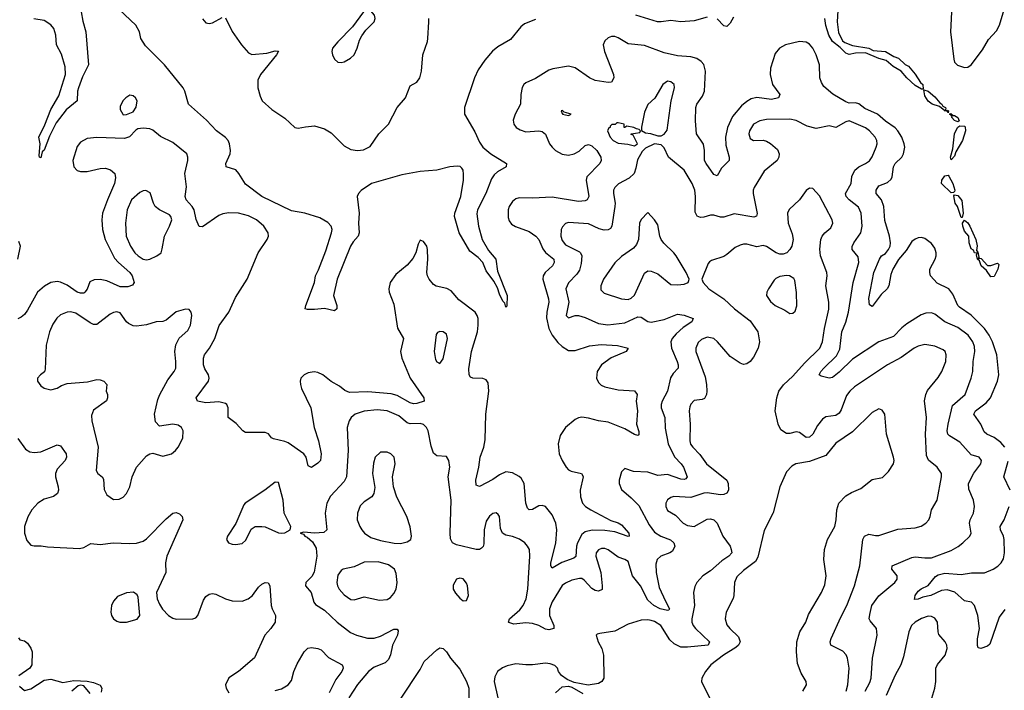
# Model space of a CAD drawing. Header units: inches. Extents: x 1771504 to 1971212, y 471788 to 643615.
# Tile 493 of 587: x 1893622 to 1899591, y 604036 to 608103. Entities that reach past the tile are written whole.
import ezdxf

# ---------------------------------------------------------------- set-up
doc = ezdxf.new("R2010")
doc.units = ezdxf.units.IN
doc.header["$MEASUREMENT"] = 0
doc.layers.add('B8690', color=7, linetype='Continuous')

msp = doc.modelspace()

# ---------------------------------------------------------------- linework, layer by layer
at = {"layer": 'B8690', "color": 5}
for points, elevation in [([(1899272.4, 608190), (1899264.3, 608030), (1899284.3, 607864.3), (1899290, 607846.4), (1899307.7, 607827.7), (1899350, 607812.9), (1899370, 607814.6), (1899390, 607828.8), (1899459.5, 607920.5), (1899496.3, 607983.7), (1899544.3, 608035.7), (1899562.3, 608070), (1899590, 608165.3)], 320), ([(1893995.1, 608150), (1894005, 608095), (1894023.4, 608030), (1894038.4, 607830), (1894002.6, 607757.4), (1893978.1, 607690), (1893972.4, 607670), (1893970.2, 607610), (1893903.9, 607556.1), (1893842.6, 607477.4), (1893802.4, 607397.6), (1893770, 607311.8), (1893759, 607301), (1893750, 607265.2), (1893742, 607270), (1893740.1, 607280.1), (1893746.2, 607350), (1893737.2, 607390), (1893775.1, 607464.9), (1893810, 607558.5), (1893859.2, 607640.8), (1893899.3, 607770), (1893897.7, 607817.7), (1893874.4, 607894.4), (1893845.2, 607950), (1893840.5, 608010), (1893828.3, 608050), (1893810, 608071.5), (1893770, 608098.6), (1893708.3, 608108.3)], 280), ([(1896750, 608104.8), (1896682.6, 608077.4), (1896660.2, 608059.8), (1896597.4, 607982.6), (1896521.6, 607938.4), (1896487.4, 607912.6), (1896441.7, 607858.3), (1896400.7, 607799.3), (1896379, 607750), (1896319.5, 607570), (1896318, 607530), (1896382.1, 607422.1), (1896410, 607360.8), (1896430, 607330.2), (1896478, 607290), (1896572.4, 607230), (1896571.7, 607210), (1896518.8, 607181.2), (1896498.1, 607161.9), (1896481.8, 607138.2), (1896447.9, 607050), (1896397.2, 606950), (1896393.7, 606926.3), (1896403.4, 606850), (1896425.2, 606770), (1896463.5, 606703.5), (1896508.3, 606650), (1896518.3, 606578.3), (1896577.9, 606430), (1896575.2, 606364.8), (1896570, 606359), (1896563.5, 606383.5), (1896550, 606395.8), (1896530, 606438.9), (1896517.8, 606477.8), (1896496.9, 606516.9), (1896450, 606579.3), (1896429.1, 606630), (1896401.8, 606661.8), (1896350, 606699.1), (1896285.6, 606810), (1896257.5, 606910), (1896260.2, 606930), (1896296.1, 607030), (1896312.1, 607130), (1896313.1, 607166.9), (1896311.1, 607190), (1896303, 607203), (1896292.3, 607212.3), (1896274.3, 607214.3), (1896228.7, 607210), (1896150, 607190.3), (1896050, 607183.2), (1895937.9, 607162.1), (1895754.3, 607110), (1895692.3, 607067.7), (1895676.3, 607050), (1895668.2, 607030), (1895679.5, 606930), (1895675.1, 606870), (1895680.1, 606810), (1895674.6, 606790), (1895644.1, 606755.9), (1895627.8, 606730), (1895547.5, 606530), (1895525.3, 606430), (1895543.6, 606370), (1895544.4, 606350), (1895530, 606336.9), (1895470, 606352.3), (1895410, 606345.4), (1895365.9, 606345.9), (1895353.2, 606350), (1895356.3, 606370), (1895409.6, 606509.6), (1895415.8, 606550), (1895434.2, 606585.8), (1895478, 606702), (1895512.5, 606810), (1895515.7, 606830), (1895511.2, 606850), (1895490, 606874.1), (1895442.2, 606902.2), (1895350.1, 606929.9), (1895270, 606944.7), (1895090, 607029.9), (1894990, 607105.2), (1894950, 607170.7), (1894931.6, 607191.6), (1894874, 607210), (1894870.6, 607230), (1894897.1, 607290), (1894900.2, 607310), (1894894.4, 607350), (1894885, 607370), (1894868.9, 607388.9), (1894815.3, 607430), (1894753.5, 607493.5), (1894645.7, 607590), (1894623.6, 607670), (1894613, 607690), (1894500.1, 607830), (1894383.6, 607943.6), (1894356, 607990), (1894347.7, 608030), (1894325.3, 608070), (1894225.1, 608165.1)], 280), ([(1894730, 608108.2), (1894750, 608084.9), (1894770, 608079.6), (1894790, 608084.7), (1894850, 608116.5)], 280), ([(1894870, 608114), (1894910, 608031.1), (1894967.3, 607950), (1895010, 607901.5), (1895030, 607891.4), (1895120.9, 607899.1), (1895170, 607914.2), (1895190, 607912.3), (1895178.9, 607890), (1895081.1, 607770), (1895064.6, 607735.4), (1895066, 607690), (1895078.8, 607638.8), (1895091.7, 607611.7), (1895150, 607557.6), (1895230, 607506.2), (1895290, 607449.3), (1895310, 607444.6), (1895353.8, 607453.8), (1895410, 607458.8), (1895470, 607442), (1895510, 607416.5), (1895590, 607339), (1895630, 607315.9), (1895670, 607310.1), (1895706.5, 607313.5), (1895746.2, 607333.8), (1895799.5, 607410), (1895856.8, 607470), (1895909.9, 607570), (1895960.3, 607630), (1895990, 607701.1), (1896030, 607724.7), (1896048.4, 607750), (1896057.2, 607790), (1896065, 607890), (1896094.5, 607970), (1896097.1, 607990), (1896103.2, 608090), (1896101.5, 608110)], 280), ([(1897790, 608117.5), (1897710, 608096), (1897630, 608089.9), (1897570, 608098), (1897510, 608089.4), (1897489.3, 608090.7), (1897356.4, 608130)], 280), ([(1897950, 608118.6), (1897930, 608082.7), (1897910, 608062), (1897890, 608066.2), (1897850, 608108.3)], 280), ([(1898581.6, 608158.4), (1898578.5, 608090), (1898585.3, 608025.3), (1898610, 607974.9), (1898624.1, 607964.1), (1898670, 607946.7), (1898770, 607931.1), (1898797.2, 607917.2), (1898870, 607909.2), (1898920.6, 607880.6), (1898950, 607869.4), (1898990, 607831.8), (1899010, 607820.9), (1899050, 607773.7), (1899083, 607723), (1899097.4, 607710), (1899098.5, 607681.5), (1899090, 607680.9), (1899050, 607704.2), (1899000.4, 607750), (1898966.3, 607790), (1898918.4, 607818.4), (1898874.9, 607854.9), (1898830, 607866.9), (1898750, 607901.4), (1898690, 607899.1), (1898650, 607891), (1898630, 607899.4), (1898595.3, 607935.3), (1898550, 607969.9), (1898526.8, 608010), (1898510, 608067), (1898503.2, 608110)], 280), ([(1899593.7, 605510), (1899570, 605538.3), (1899530, 605569.9), (1899486, 605590), (1899470, 605602.8), (1899449.8, 605650), (1899406.4, 605710), (1899416.5, 605730), (1899480.8, 605779.2), (1899508.2, 605810), (1899550.7, 605910), (1899558.1, 605950), (1899545.2, 606070), (1899519.6, 606150), (1899499.1, 606190), (1899470.5, 606230), (1899390.9, 606310.9), (1899319.2, 606359.2), (1899309.9, 606370), (1899278.9, 606438.9), (1899254, 606470), (1899185.1, 606505.1), (1899144.4, 606550), (1899138.9, 606570), (1899139.8, 606590), (1899171.4, 606650), (1899177.6, 606670), (1899177.8, 606690), (1899170, 606717.3), (1899150, 606745.8), (1899110, 606776), (1899090, 606781.5), (1899070, 606779.3), (1899050, 606772.9), (1899030, 606757.6), (1898996.5, 606703.5), (1898950, 606648.5), (1898914.8, 606590), (1898902.5, 606557.5), (1898890.9, 606489.1), (1898880.5, 606470), (1898843.7, 606436.3), (1898790, 606364.2), (1898773.4, 606373.4), (1898770, 606411.3), (1898801.1, 606570), (1898833.8, 606650), (1898847.7, 606670), (1898870, 606686), (1898889.9, 606710), (1898899.1, 606730), (1898901.9, 606750), (1898894.5, 606790), (1898866.1, 606886.1), (1898860.8, 606970), (1898846.3, 607010), (1898815.3, 607050), (1898814, 607070), (1898830, 607095), (1898884, 607116), (1898904.9, 607135.1), (1898912, 607150), (1898918.6, 607210), (1898929.8, 607230), (1898969.8, 607270), (1898980.3, 607290), (1898987.2, 607330), (1898984.6, 607350), (1898969.9, 607390), (1898945.2, 607430), (1898930, 607446.5), (1898870, 607488.4), (1898822.9, 607530), (1898745.2, 607565.2), (1898710, 607592.2), (1898690, 607598.1), (1898650, 607596.8), (1898630, 607604.1), (1898550.7, 607650.7), (1898498.1, 607698.1), (1898482.2, 607722.2), (1898472.2, 607750), (1898470.9, 607830), (1898450, 607889.7), (1898430, 607929.8), (1898410, 607954), (1898390, 607967.6), (1898350, 607971.7), (1898263.8, 607950), (1898228.8, 607931.2), (1898202.4, 607897.6), (1898173, 607810), (1898170.9, 607770), (1898185.5, 607710), (1898230.2, 607650), (1898222.3, 607630), (1898180.8, 607619.2), (1898090, 607632.1), (1898056.8, 607623.2), (1898030, 607607.5), (1897998.8, 607581.2), (1897944.1, 607515.9), (1897913.5, 607450), (1897900.9, 607390), (1897902.6, 607342.6), (1897923.2, 607270), (1897923.1, 607250), (1897877, 607203), (1897850, 607156), (1897830, 607164.2), (1897783, 607230), (1897774.5, 607250), (1897773.8, 607310), (1897767.2, 607347.2), (1897725.2, 607410), (1897719.1, 607490), (1897721.8, 607570), (1897727, 607590), (1897761.1, 607638.9), (1897774.1, 607670), (1897780.2, 607790), (1897770, 607831), (1897753.1, 607850), (1897727.1, 607867.2), (1897690, 607878.3), (1897610, 607883.8), (1897530, 607902), (1897410, 607946.6), (1897310, 607956), (1897250, 607994), (1897230, 608000.7), (1897210, 608000.8), (1897190, 607993.1), (1897170, 607975.8), (1897159.7, 607950), (1897168.2, 607910), (1897222.8, 607770), (1897223.6, 607750), (1897210, 607724.2), (1897190, 607722), (1897110, 607733.9), (1897076.1, 607750), (1896990, 607811.6), (1896950, 607822.2), (1896854.6, 607805.4), (1896830, 607796.8), (1896750, 607747.3), (1896690, 607720.4), (1896677.4, 607710), (1896667.7, 607692.3), (1896660.2, 607650), (1896658.2, 607590), (1896625.5, 607530), (1896614.4, 607494.4), (1896617.6, 607470), (1896632.8, 607450), (1896655.2, 607435.2), (1896690, 607423.9), (1896769.3, 607429.3), (1896790, 607425.2), (1896810, 607408.7), (1896834.3, 607350), (1896849.3, 607330), (1896870.2, 607310), (1896910, 607288.1), (1896950, 607282.4), (1896983.6, 607290), (1897013.9, 607306.1), (1897050, 607340.3), (1897070, 607345.2), (1897090, 607337.3), (1897121.1, 607310), (1897144.9, 607270), (1897146.3, 607250), (1897138.3, 607230), (1897060.3, 607150), (1897056, 607130), (1897073.2, 607030), (1897063, 607010), (1897050, 607003.9), (1897010, 607001.4), (1896850, 607025.9), (1896730, 607021), (1896650, 607023.2), (1896630, 607015.9), (1896610, 606999.8), (1896590.1, 606970), (1896583.5, 606950), (1896583.8, 606903.8), (1896590, 606883.1), (1896603.6, 606863.6), (1896628.3, 606848.3), (1896710, 606817.6), (1896750.2, 606790), (1896769.6, 606769.6), (1896794.2, 606714.2), (1896810.6, 606690.6), (1896859.3, 606650), (1896863.2, 606630), (1896852.8, 606610), (1896808, 606570), (1896795.5, 606550), (1896793.2, 606530), (1896828.8, 606410), (1896830.1, 606390), (1896817.7, 606330), (1896815.7, 606295.7), (1896830.1, 606230), (1896850.1, 606190), (1896884.4, 606144.4), (1896910, 606120.6), (1896950, 606097.8), (1896990, 606096.6), (1897075.7, 606124.3), (1897146.2, 606133.8), (1897247.1, 606127), (1897310.2, 606110.2), (1897298.9, 606090), (1897208.5, 606051.5), (1897150.1, 606010), (1897122.9, 605970), (1897117.9, 605930), (1897130, 605903.5), (1897147.6, 605887.6), (1897170, 605876.8), (1897250, 605857.3), (1897350, 605851.8), (1897364.8, 605830), (1897358.9, 605790), (1897368.3, 605730), (1897362, 605650), (1897374.8, 605605.2), (1897375.3, 605584.7), (1897370, 605581.3), (1897350, 605586.6), (1897290, 605622), (1897190, 605662.2), (1897130.2, 605669.8), (1897070, 605687.1), (1897030, 605692.2), (1897010, 605688.4), (1896990, 605678), (1896930, 605629.8), (1896898.6, 605581.4), (1896886.1, 605530), (1896893.1, 605470), (1896910.6, 605430), (1896935.8, 605390), (1896950, 605373.7), (1896964.9, 605364.9), (1897028.4, 605350), (1897036.6, 605336.6), (1897038.5, 605330), (1897020.1, 605250), (1897021.3, 605210), (1897034.6, 605170), (1897052, 605150), (1897084.2, 605130), (1897205.1, 605065.1), (1897251.1, 605051.1), (1897270, 605038.8), (1897315, 604990), (1897317.3, 604970), (1897310, 604968.2), (1897230, 604996.6), (1897170, 605005.6), (1897093.2, 605006.8), (1897050, 604997), (1897030, 604981.6), (1897003.1, 604930), (1896996.9, 604910), (1896993, 604847), (1896981.7, 604838.3), (1896908.2, 604811.8), (1896850, 604777.6), (1896842.2, 604790), (1896841.1, 604810), (1896872.1, 604927.9), (1896877.5, 605010), (1896873.3, 605050), (1896850, 605100.3), (1896810, 605150.8), (1896790, 605157.8), (1896770, 605154), (1896730, 605132.3), (1896710, 605131.3), (1896701.4, 605141.4), (1896690.6, 605170.6), (1896681.1, 605290), (1896662, 605322), (1896650, 605333.5), (1896610, 605355.1), (1896570, 605361.5), (1896530, 605342.8), (1896490, 605313.8), (1896410, 605272.6), (1896390, 605279.3), (1896387, 605310), (1896406.3, 605390), (1896413.5, 605450), (1896435.8, 605510), (1896444.7, 605555.3), (1896448.2, 605710), (1896466.5, 605850), (1896461.4, 605901.4), (1896450, 605919.7), (1896430, 605926.6), (1896368.2, 605928.2), (1896355.9, 605935.9), (1896346, 605950), (1896344.9, 605984.9), (1896360.2, 606090), (1896396.5, 606210), (1896402.3, 606250), (1896401.2, 606290), (1896395.6, 606310), (1896382.8, 606330), (1896283.9, 606403.9), (1896238.2, 606458.2), (1896212.1, 606472.1), (1896146.4, 606486.4), (1896130, 606497.7), (1896104.5, 606530), (1896094.1, 606550), (1896090.5, 606570), (1896096.3, 606650), (1896094, 606710), (1896089.7, 606730), (1896070, 606758.7), (1896050, 606766.6), (1896037.5, 606742.5), (1896023.5, 606690), (1896005.2, 606654.8), (1895970, 606613.8), (1895901.3, 606558.7), (1895868.7, 606510), (1895859.1, 606470), (1895862.6, 606450), (1895890, 606378), (1895912.8, 606232.8), (1895947.9, 606170), (1895930.1, 606090.1), (1895938.4, 606050), (1895989.6, 605930), (1896072.7, 605810), (1896073.4, 605790), (1896030, 605775.3), (1896010, 605773.7), (1895990, 605779.4), (1895910, 605824.6), (1895874.5, 605834.5), (1895733.4, 605846.6), (1895622.1, 605842.1), (1895593.6, 605853.6), (1895560.7, 605880.7), (1895509.8, 605909.8), (1895459.5, 605950), (1895430, 605963.5), (1895407.5, 605967.5), (1895370, 605960.5), (1895345.5, 605950), (1895326.7, 605930), (1895322.2, 605910), (1895323.8, 605890), (1895330, 605866), (1895386.3, 605750), (1895408.1, 605630), (1895434.4, 605550), (1895449.4, 605470), (1895446.3, 605430), (1895430, 605413.7), (1895390, 605388.2), (1895370, 605397.2), (1895359, 605450), (1895343.7, 605470), (1895250, 605537), (1895230, 605545.7), (1895160.4, 605560.4), (1895148, 605568), (1895130.7, 605590.7), (1895110, 605600.3), (1894990, 605600.4), (1894974, 605610), (1894934.7, 605654.7), (1894886, 605690), (1894885.6, 605750), (1894877, 605770), (1894870, 605775.1), (1894830, 605786), (1894750, 605779.1), (1894699, 605790), (1894692.3, 605810), (1894766.5, 605910), (1894771.4, 605930), (1894766.3, 605950), (1894745.2, 605985.2), (1894737, 606010), (1894736.2, 606050), (1894743.1, 606070), (1894773.5, 606110), (1894805.8, 606170), (1894831.5, 606248.5), (1894889.6, 606330), (1894930, 606419.1), (1895000.3, 606530), (1895067.1, 606690), (1895123.1, 606770), (1895129.8, 606790), (1895128.7, 606810), (1895101.5, 606850), (1895056.8, 606890), (1895010, 606913), (1894948.7, 606930), (1894890, 606932.3), (1894853.9, 606926.1), (1894830, 606915.8), (1894730, 606847.3), (1894710, 606849.4), (1894692.3, 606892.3), (1894679.6, 606950), (1894668.4, 606970), (1894631.5, 607010), (1894625.8, 607030), (1894632.2, 607090), (1894623.2, 607170), (1894640.3, 607250), (1894641, 607270), (1894635.6, 607290), (1894550, 607359.3), (1894474.7, 607394.7), (1894430, 607432.4), (1894410, 607440.4), (1894370, 607446), (1894338.5, 607441.5), (1894326, 607434), (1894287.2, 607392.8), (1894257, 607383), (1894090, 607389.1), (1894030, 607383.2), (1893990, 607359.8), (1893970, 607334.5), (1893943.2, 607250), (1893949.3, 607210), (1893970, 607188), (1893990, 607182.8), (1894030, 607182.2), (1894110, 607201.3), (1894142.6, 607202.6), (1894172.8, 607192.8), (1894198.9, 607170), (1894203.4, 607143.4), (1894196.8, 607110), (1894153.2, 607010), (1894124.7, 606930), (1894119.3, 606890), (1894123, 606830), (1894141, 606770), (1894197.5, 606657.5), (1894221, 606630), (1894289.2, 606570), (1894302.8, 606550), (1894315.5, 606510), (1894306.4, 606493.6), (1894277, 606483), (1894230, 606482.5), (1894150, 606519.6), (1894110, 606526.5), (1894073.7, 606526.3), (1894047.2, 606512.8), (1894030, 606469.5), (1894017, 606450), (1894010, 606445.1), (1893990, 606444.4), (1893970, 606451.6), (1893910, 606492.4), (1893870, 606511.7), (1893850, 606514.8), (1893811.1, 606508.9), (1893772.6, 606487.4), (1893730, 606451.3), (1893670, 606341.3), (1893650, 606315.1), (1893630, 606298.4), (1893610, 606289.2)], 320), ([(1898748.3, 604030), (1898776.7, 604083.3), (1898784.1, 604110), (1898791.7, 604230), (1898820.9, 604370), (1898816.5, 604410), (1898777.4, 604457.4), (1898772.9, 604470), (1898775.9, 604495.9), (1898789.1, 604550.9), (1898830, 604609.2), (1898928.5, 604690), (1898942.2, 604710), (1898941.2, 604730), (1898909.7, 604770), (1898912, 604790), (1899030, 604842), (1899050, 604846.3), (1899110, 604838.5), (1899150, 604840.2), (1899270, 604884.4), (1899312.4, 604907.6), (1899340.7, 604930), (1899382.7, 604970), (1899389.5, 604990), (1899380.9, 605050), (1899385.1, 605070), (1899403.8, 605110), (1899409.8, 605150), (1899403.5, 605190), (1899375.3, 605255.3), (1899374.4, 605290), (1899406.4, 605353.6), (1899449.7, 605410), (1899453.5, 605430), (1899438, 605450), (1899390, 605465.1), (1899321.8, 605541.8), (1899258.6, 605578.6), (1899249.3, 605589.3), (1899245.5, 605610), (1899249.9, 605650), (1899277.5, 605762.5), (1899353.3, 605830), (1899390.7, 605930), (1899400.3, 605970), (1899402.6, 606030), (1899411.9, 606090), (1899410, 606121.2), (1899401.3, 606150), (1899371.5, 606190), (1899310, 606235.8), (1899230.4, 606270.4), (1899170, 606317.3), (1899150, 606326), (1899115.8, 606324.2), (1899087, 606313), (1899000.6, 606259.4), (1898970, 606235.1), (1898918.9, 606181.1), (1898830.7, 606149.3), (1898670, 606045), (1898590, 605965.2), (1898550, 605932.5), (1898530, 605929), (1898480.7, 605940.7), (1898468.7, 605948.7), (1898478.9, 605970), (1898496.2, 605990), (1898574.9, 606065.1), (1898594.9, 606105.1), (1898607.2, 606210), (1898630, 606268.7), (1898646, 606330), (1898675.2, 606510), (1898709.8, 606630), (1898704.5, 606664.5), (1898668.6, 606708.6), (1898668.2, 606728.2), (1898678, 606750), (1898722.2, 606810), (1898729, 606850), (1898724, 606930), (1898706.5, 606966.5), (1898650.4, 607010.4), (1898632.8, 607030), (1898628, 607050), (1898662.7, 607110), (1898667.3, 607152.7), (1898684.8, 607190), (1898710, 607211.1), (1898750, 607230.2), (1898773.3, 607246.7), (1898790, 607272), (1898814.3, 607330), (1898819.5, 607350), (1898817.8, 607370), (1898808.3, 607390), (1898774.2, 607430), (1898750, 607447), (1898650, 607490.5), (1898630, 607483.4), (1898570, 607448.4), (1898530, 607459.1), (1898450, 607442.4), (1898397, 607457), (1898330, 607491.8), (1898290, 607500.3), (1898150, 607497.3), (1898110, 607489.7), (1898070.4, 607470), (1898045.5, 607430), (1898041.5, 607410), (1898050, 607381.6), (1898070.4, 607370.3), (1898130, 607372), (1898150, 607367.2), (1898173, 607353), (1898215.2, 607315.2), (1898226.7, 607290), (1898224.9, 607270), (1898214.4, 607250), (1898135.1, 607184.9), (1898074.1, 607085.9), (1898068.4, 607070), (1898068.8, 607050), (1898092.8, 606927.2), (1898088.8, 606911.2), (1898073.7, 606906.3), (1897954.2, 606925.8), (1897890, 606905), (1897870, 606904.8), (1897830, 606917.2), (1897810, 606918.4), (1897770, 606905.7), (1897750, 606904), (1897730, 606912.4), (1897716.6, 606936.6), (1897719.5, 607030), (1897714.3, 607070), (1897699, 607110), (1897649.8, 607189.8), (1897556.2, 607270), (1897530, 607326.6), (1897510, 607344.5), (1897470, 607349.4), (1897416.3, 607323.7), (1897395.5, 607304.5), (1897367.4, 607252.6), (1897358, 607202), (1897346.4, 607170), (1897317.2, 607142.8), (1897252.2, 607107.8), (1897230, 607085.6), (1897222.6, 607070), (1897221, 607050), (1897231.3, 606991.3), (1897230.8, 606970), (1897212.6, 606850), (1897203.5, 606836.5), (1897190, 606828), (1897166.2, 606826.2), (1897135.3, 606835.3), (1897070, 606865.5), (1896950, 606874), (1896930, 606867.4), (1896912.2, 606847.8), (1896904.8, 606830), (1896901.9, 606790), (1896910, 606763.1), (1896930, 606736.8), (1897016.1, 606696.1), (1897022.8, 606690), (1897029.2, 606670), (1897025.1, 606625.1), (1897015, 606585), (1896999.9, 606560.1), (1896950, 606507.1), (1896933.4, 606470), (1896950.2, 606390), (1896935.5, 606310), (1896950, 606295.5), (1896990, 606309), (1897010, 606308.2), (1897050, 606296), (1897130, 606259.8), (1897187.3, 606252.7), (1897290, 606263.8), (1897370, 606301.2), (1897390, 606298.9), (1897430, 606272.5), (1897450, 606269.5), (1897530, 606285.3), (1897610, 606316.9), (1897649.8, 606310.2), (1897704.9, 606290), (1897697, 606270), (1897644.5, 606235.5), (1897602.6, 606197.4), (1897578.6, 606170), (1897570.2, 606150), (1897573, 606110), (1897607, 606030), (1897613.4, 606010), (1897613.4, 605990), (1897583, 605957), (1897568.3, 605931.7), (1897550.2, 605850), (1897516, 605790), (1897510.2, 605770), (1897511.8, 605750), (1897532.5, 605690), (1897534.7, 605625.3), (1897554.3, 605530), (1897591.3, 605451.3), (1897632.1, 605410), (1897645.6, 605390), (1897668.9, 605330), (1897660.6, 605319.4), (1897650, 605315.1), (1897630, 605316.5), (1897550, 605345.3), (1897490, 605339.4), (1897430, 605358.2), (1897342.2, 605362.2), (1897290, 605382), (1897270, 605361.2), (1897256.5, 605310), (1897256.5, 605290), (1897270, 605254), (1897330, 605203.1), (1897376.2, 605156.2), (1897438.7, 605038.7), (1897470, 604994.4), (1897508.7, 604970), (1897568.4, 604948.4), (1897588.1, 604930), (1897594, 604910), (1897579.7, 604880.3), (1897564.2, 604870), (1897509.2, 604850), (1897487.2, 604830), (1897478.3, 604801.8), (1897481.1, 604750), (1897499.6, 604659.7), (1897536.2, 604576.2), (1897562.4, 604530), (1897557.3, 604522.7), (1897550, 604519.7), (1897505.7, 604530), (1897466.5, 604550), (1897430, 604582.6), (1897384.9, 604670), (1897337.1, 604730), (1897310, 604816.3), (1897290, 604829.7), (1897250, 604842.6), (1897190, 604888.5), (1897170, 604895.1), (1897150, 604895.1), (1897130, 604887.8), (1897117.8, 604870), (1897114.7, 604850), (1897144.2, 604750), (1897154.2, 604670), (1897152.7, 604647.3), (1897130, 604636.3), (1897110, 604641.1), (1897090, 604653.3), (1897045, 604705), (1897030, 604713.3), (1897015, 604715), (1896970, 604704.6), (1896930, 604685.5), (1896910, 604670.7), (1896850, 604572.1), (1896834.8, 604530), (1896834.1, 604490), (1896860.7, 604430), (1896860.5, 604410), (1896830, 604403.7), (1896810, 604407.3), (1896768.5, 604428.5), (1896730, 604441.6), (1896690, 604445), (1896617.5, 604437.5), (1896587.6, 604447.6), (1896585.1, 604450), (1896591.5, 604470), (1896655, 604525), (1896675.2, 604550), (1896692.7, 604590), (1896703.2, 604650), (1896715.3, 604850), (1896711.7, 604890), (1896701.5, 604910), (1896684.7, 604930), (1896651.9, 604951.9), (1896610, 604969.8), (1896570, 604976.4), (1896548.9, 604988.9), (1896537.3, 605017.3), (1896529.8, 605089.8), (1896522.8, 605102.8), (1896510, 605112.8), (1896490, 605108.2), (1896470, 605092.6), (1896450, 605062), (1896438.8, 605010), (1896435.6, 604924.4), (1896431.3, 604908.7), (1896422.3, 604897.7), (1896410, 604889.7), (1896390, 604889.7), (1896270, 604918.3), (1896245.6, 604930), (1896234.3, 604954.3), (1896230.9, 604990), (1896238, 605190), (1896219.7, 605330), (1896229.6, 605390), (1896223.7, 605430), (1896210, 605453.2), (1896150, 605458.4), (1896130, 605475.1), (1896115.9, 605515.9), (1896097.3, 605610), (1896087.4, 605630), (1896070, 605647.4), (1896050, 605653.5), (1895990, 605652), (1895970, 605657.3), (1895921.2, 605701.2), (1895850, 605730.5), (1895790, 605736.1), (1895710, 605729.9), (1895656, 605710), (1895632.2, 605690), (1895618.8, 605670), (1895607.2, 605630), (1895614.1, 605490), (1895602.3, 605330), (1895590, 605302.7), (1895505.8, 605214.2), (1895484.2, 605170), (1895473, 605110), (1895483.8, 605010), (1895466.7, 604993.3), (1895409.4, 604989.4), (1895344, 604996), (1895322, 604990), (1895342.8, 604982.8), (1895351.3, 604970), (1895364.7, 604964.7), (1895397.4, 604937.4), (1895418.5, 604898.5), (1895423.6, 604850), (1895408, 604752), (1895393, 604727), (1895355.8, 604690), (1895354.4, 604670), (1895388.4, 604628.4), (1895405.8, 604570), (1895416.2, 604556.2), (1895470, 604522.8), (1895546.9, 604450), (1895626.7, 604386.7), (1895664, 604370), (1895730, 604351.9), (1895770, 604351.7), (1895810, 604364.8), (1895890, 604407), (1895910, 604407.7), (1895917.3, 604397.3), (1895912.3, 604370), (1895882.1, 604310), (1895869.5, 604250.5), (1895857.9, 604222.1), (1895837.3, 604202.7), (1895770, 604177), (1895736, 604150), (1895670, 604071.8), (1895617.3, 603990)], 340), ([(1898631.6, 604030), (1898642.9, 604070), (1898650.8, 604170), (1898641, 604230), (1898631.5, 604251.5), (1898612.8, 604272.8), (1898539.7, 604310), (1898535.6, 604330), (1898541.2, 604350), (1898599.4, 604480.6), (1898635.8, 604550), (1898683.5, 604670), (1898715.1, 604790), (1898734, 604950), (1898743.9, 604970), (1898770, 604982.6), (1898810, 604974.7), (1898830, 604975.8), (1898945.8, 605014.2), (1899050, 605021.8), (1899087.7, 605032.3), (1899115.1, 605050), (1899134, 605070), (1899142.4, 605090), (1899149.7, 605130), (1899184.5, 605190), (1899211, 605330), (1899209.7, 605350), (1899184.2, 605390), (1899132.4, 605432.4), (1899120.2, 605460.2), (1899114.3, 605590), (1899120.3, 605690), (1899107.9, 605792.1), (1899114.5, 605830), (1899126.1, 605853.9), (1899190, 605933.7), (1899212.9, 605970), (1899236.1, 606030), (1899239.7, 606070), (1899232.8, 606090), (1899220.9, 606100.9), (1899170, 606124), (1899110, 606132.9), (1899070, 606122.5), (1899044.2, 606110), (1898965.4, 606054.6), (1898883.2, 606010), (1898683, 605877), (1898653.8, 605850), (1898635.4, 605824.6), (1898602.5, 605737.5), (1898590, 605716.4), (1898570, 605702.2), (1898510, 605694), (1898490, 605681.3), (1898457.7, 605642.3), (1898431.3, 605588.7), (1898410, 605571), (1898389.5, 605570), (1898350, 605599.8), (1898330, 605603.9), (1898290, 605593.7), (1898270, 605594.3), (1898235.8, 605615.8), (1898220.4, 605650), (1898201.4, 605730), (1898212.3, 605810), (1898225, 605850), (1898251.9, 605888.1), (1898310, 605940.8), (1898380.8, 606019.2), (1898472.9, 606110), (1898488.6, 606150), (1898500.2, 606230), (1898528.2, 606348.2), (1898527.4, 606390), (1898509.8, 606490), (1898517.7, 606550), (1898515.5, 606570), (1898477.9, 606670), (1898472.1, 606712.1), (1898478.9, 606770), (1898487.2, 606790), (1898502.9, 606810), (1898538.7, 606841.3), (1898551.6, 606870), (1898546.8, 606890), (1898470, 607034.5), (1898430, 607079.3), (1898410, 607082), (1898390, 607067.3), (1898350.3, 607010), (1898287.8, 606952.3), (1898277, 606930), (1898281.2, 606870), (1898305, 606805), (1898310.8, 606770), (1898303.2, 606730), (1898291, 606709), (1898272.2, 606690), (1898250, 606680.5), (1898230, 606680.8), (1898209.1, 606689.1), (1898150, 606728.4), (1898130, 606732.8), (1898090, 606726.3), (1898030, 606741.2), (1898010, 606741.8), (1897990, 606736.1), (1897959.2, 606720.8), (1897910, 606678.5), (1897890, 606667.1), (1897816.7, 606643.3), (1897804.7, 606635.3), (1897795.5, 606624.5), (1897758, 606530), (1897764.7, 606510), (1897799.1, 606470), (1897890.8, 606410.8), (1897956, 606350), (1898050, 606276.5), (1898096.5, 606210), (1898107, 606150), (1898098.4, 606110), (1898070, 606056), (1898050, 606029.3), (1898030, 606016), (1898010, 606012.3), (1897990, 606020.7), (1897930, 606061.1), (1897851.9, 606150), (1897829.2, 606169.2), (1897790, 606178.2), (1897755.5, 606164.5), (1897735.1, 606144.9), (1897720.2, 606110), (1897720.2, 606090), (1897777.1, 605937.1), (1897786.1, 605890), (1897787.8, 605850), (1897785.6, 605830), (1897774.4, 605805.6), (1897760.2, 605799.8), (1897710, 605793.3), (1897690, 605771.5), (1897684.2, 605755.8), (1897680.7, 605730), (1897686.8, 605650), (1897684.3, 605550), (1897689.5, 605529.5), (1897702.8, 605510), (1897745.9, 605465.9), (1897785.2, 605410), (1897908.9, 605310), (1897918, 605290), (1897918.4, 605250), (1897908.6, 605231.4), (1897890, 605223.6), (1897870, 605222.4), (1897790, 605233.3), (1897770, 605231.4), (1897690, 605205.6), (1897588.6, 605211.4), (1897570, 605205.7), (1897550, 605191.2), (1897539.6, 605170), (1897538.3, 605150), (1897550, 605127), (1897597.6, 605097.6), (1897644, 605050), (1897670, 605035.9), (1897710, 605030.2), (1897790, 605073.7), (1897810, 605076.4), (1897830.3, 605070.3), (1897850.2, 605050.2), (1897885.5, 604970), (1897929.1, 604910), (1897936.2, 604890), (1897938.5, 604870), (1897921.5, 604850), (1897878.3, 604821.7), (1897810, 604760.3), (1897764.2, 604730), (1897726.7, 604690), (1897715.3, 604664.8), (1897707.6, 604630), (1897712.9, 604550), (1897695.9, 604470), (1897697.8, 604450), (1897704.7, 604430), (1897718.8, 604410), (1897804.9, 604330), (1897795.3, 604310), (1897670, 604297), (1897630, 604298.3), (1897590, 604318.1), (1897562.6, 604342.6), (1897508.1, 604430), (1897470, 604453.2), (1897450, 604460.2), (1897430, 604463.9), (1897390, 604461.8), (1897310, 604437.1), (1897230, 604395.7), (1897138.5, 604381.5), (1897122.5, 604377.5), (1897116, 604370), (1897128.5, 604330), (1897150.3, 604290), (1897160.3, 604250), (1897162.6, 604110), (1897151.2, 604088.8), (1897130, 604076.3), (1897067.6, 604067.6), (1896983.2, 604083.2), (1896941.6, 604101.6), (1896906.5, 604126.5), (1896889.3, 604150), (1896882.7, 604170), (1896867.2, 604187.2), (1896837.4, 604197.4), (1896810, 604200.5), (1896730, 604189.7), (1896690, 604189.7), (1896630, 604197.4), (1896576.5, 604183.5), (1896548.4, 604171.6), (1896519.5, 604150), (1896502.2, 604117.8), (1896498.8, 604090), (1896520.6, 603990)], 360), ([(1893610.5, 606650), (1893626.2, 606730), (1893617, 606757)], 320), ([(1898369.4, 604030), (1898391.6, 604070), (1898389.6, 604090), (1898359.2, 604139.2), (1898338.4, 604198.4), (1898330.9, 604270), (1898333.3, 604330), (1898351.1, 604390), (1898387.2, 604450), (1898405, 604495), (1898483.5, 604630), (1898503.9, 604676.1), (1898511.1, 604730), (1898498, 604830), (1898501.1, 604890), (1898518.7, 604950), (1898562.9, 605030), (1898571.4, 605070), (1898575.2, 605130), (1898587.8, 605170), (1898630, 605215.6), (1898663.9, 605236.1), (1898720.8, 605259.2), (1898790, 605314), (1898852.8, 605327.2), (1898890, 605363), (1898919.7, 605410), (1898922.6, 605430), (1898919.1, 605450), (1898877.4, 605590), (1898867, 605710), (1898850, 605736), (1898830, 605742.7), (1898790, 605721.6), (1898670, 605603.1), (1898570, 605534.8), (1898510, 605459.1), (1898410, 605424.5), (1898327.7, 605410), (1898304.1, 605395.9), (1898270, 605361.6), (1898230.1, 605269.9), (1898190, 605112.3), (1898134.7, 605005.3), (1898097.5, 604842.5), (1898082.3, 604817.7), (1898010, 604763.1), (1897970, 604724.2), (1897956.1, 604690), (1897952, 604610), (1897947.3, 604592.7), (1897904.9, 604510), (1897899.6, 604470), (1897910, 604433.4), (1897926.5, 604410), (1897979.7, 604359.7), (1897989.3, 604330), (1897980.2, 604310), (1897964.4, 604295.6), (1897889.2, 604250), (1897811.6, 604190), (1897780.3, 604150), (1897758, 604110), (1897755.3, 604090), (1897814.6, 603970)], 380), ([(1893610, 605563.1), (1893657.8, 605497.8), (1893682.3, 605482.3), (1893710, 605478), (1893750, 605482), (1893850, 605524), (1893870, 605518.8), (1893903.8, 605470), (1893906.4, 605450), (1893897.6, 605430), (1893850, 605376.3), (1893839.1, 605350), (1893838, 605330), (1893854.9, 605270), (1893856.5, 605250), (1893851.6, 605230), (1893827.6, 605212.4), (1893770, 605195.5), (1893731.8, 605170), (1893694.6, 605130), (1893671.1, 605088.9), (1893651.3, 605030), (1893650.2, 604990), (1893664.9, 604944.9), (1893690, 604916.9), (1893710, 604911.8), (1893752.9, 604912.9), (1893790, 604907), (1893984.4, 604895.6), (1894010, 604901.3), (1894053.9, 604926.1), (1894110, 604921.2), (1894188.9, 604931.1), (1894285.7, 604925.7), (1894330, 604927.7), (1894370, 604941), (1894390, 604954.5), (1894510, 605076.3), (1894550, 605110.8), (1894570, 605114), (1894590, 605106.8), (1894606.8, 605090), (1894610.4, 605070), (1894513.7, 604850), (1894504.9, 604810), (1894508.5, 604750), (1894450.7, 604630), (1894454.8, 604590), (1894470, 604558), (1894488.5, 604528.5), (1894524.9, 604490), (1894550, 604473.7), (1894570, 604468.1), (1894671.4, 604468.6), (1894690, 604476.5), (1894701.7, 604490), (1894736.4, 604583.6), (1894750, 604605.3), (1894770, 604619.6), (1894790, 604622.6), (1894810, 604618.9), (1894870, 604590.2), (1894910, 604578.4), (1894970, 604576.3), (1895007.8, 604590), (1895033, 604610), (1895070, 604660.7), (1895090, 604680.5), (1895110, 604690.5), (1895127.7, 604687.7), (1895139.3, 604670), (1895146.7, 604550), (1895151.8, 604530), (1895173.7, 604490), (1895170.3, 604450), (1895144.9, 604410), (1895108, 604370), (1895046.1, 604233.9), (1894949, 604151), (1894890, 604111.2), (1894870.2, 604070), (1894874, 604050), (1894890, 604021.3)], 320), ([(1899627.2, 605250), (1899587.6, 605330), (1899613.9, 605426)], 320), ([(1899594.5, 604525.5), (1899560.2, 604479.8), (1899503.4, 604316.6), (1899490, 604303.6), (1899449.5, 604289.5), (1899432.9, 604292.9), (1899428.5, 604308.5), (1899429, 604349), (1899439.9, 604410), (1899430.5, 604490), (1899409.8, 604550), (1899392.8, 604570), (1899350, 604579), (1899291.7, 604631.7), (1899245.8, 604645.8), (1899210, 604641.1), (1899146.4, 604610), (1899098.1, 604601.9), (1899068.6, 604588.6), (1899046.6, 604586.6), (1899051.2, 604610), (1899070, 604637.4), (1899087.8, 604652.2), (1899130, 604672), (1899174, 604726), (1899190, 604737.3), (1899230, 604745.8), (1899330, 604738.4), (1899392.2, 604747.8), (1899470.8, 604749.2), (1899523.5, 604770), (1899552.1, 604787.9), (1899572.9, 604810), (1899585.8, 604834.2), (1899593.2, 604870), (1899590.6, 604950), (1899586.6, 604970), (1899568.1, 605010), (1899566, 605030), (1899589.8, 605070), (1899621.4, 605150)], 320), ([(1899151, 603989), (1899169.2, 604050), (1899175.6, 604090), (1899176.8, 604170), (1899186.6, 604193.4), (1899232.2, 604250), (1899244.4, 604290), (1899242.6, 604310), (1899233.3, 604330), (1899194.7, 604374.8), (1899189.7, 604390), (1899186.6, 604450), (1899170, 604473), (1899150, 604483.5), (1899130, 604484.8), (1899090, 604471.6), (1899050, 604449.8), (1899028.6, 604430), (1899012.6, 604390), (1898981, 604239), (1898963.7, 604190), (1898930, 604128.2), (1898874.9, 604005.1)], 340), ([(1893614, 604354), (1893622, 604342), (1893650, 604336.3), (1893670, 604322), (1893690, 604290.7), (1893697.1, 604270), (1893694.9, 604190), (1893684.2, 604170), (1893616.1, 604123.9)], 280), ([(1895170, 604035.8), (1895210, 604045.7), (1895250, 604068.9), (1895270, 604096.3), (1895283.5, 604150), (1895303.4, 604196.6), (1895346.2, 604270), (1895369, 604291), (1895390, 604296.5), (1895430, 604290.3), (1895450, 604281.1), (1895494.8, 604234.8), (1895576.3, 604190), (1895580.9, 604180.9), (1895583.7, 604170), (1895574.7, 604150), (1895538, 604102), (1895498.9, 604021.1)], 320), ([(1895930, 603981.3), (1896050, 604162), (1896073.5, 604210), (1896150, 604281.5), (1896170, 604292.9), (1896190, 604288.9), (1896210, 604270.3), (1896233.8, 604230), (1896290, 604163.7), (1896330.2, 604090), (1896344.2, 604050), (1896345.2, 603970)], 340), ([(1893621.6, 604061.6), (1893650, 604034.3), (1893690, 604044.9), (1893770, 604097.8), (1893810, 604103.1), (1893883.8, 604083.8), (1893950, 604095.3), (1894030, 604091.5), (1894070, 604083.7), (1894110, 604066.8), (1894119.3, 604050), (1894115.5, 604024.5)], 280), ([(1894050, 604016), (1894010, 604063.6), (1893990, 604066.3), (1893977.3, 604062.7), (1893938.8, 604030)], 280), ([(1896870, 604021.6), (1896910, 604058), (1896950, 604060.7), (1896970, 604056), (1897035.8, 604015.8)], 360)]:
    msp.add_lwpolyline(points, dxfattribs=dict(at, elevation=elevation))
for points, elevation in [([(1895730, 608159.6), (1895706, 608150), (1895640, 608060), (1895550, 607969.6), (1895518.7, 607930), (1895514.6, 607910), (1895517.4, 607890), (1895530, 607863.8), (1895550, 607846), (1895570, 607844), (1895590, 607848.1), (1895627.6, 607870), (1895649.7, 607890), (1895668.5, 607930), (1895681.2, 607978.8), (1895695.2, 608004.8), (1895721.2, 608038.8), (1895771.8, 608090), (1895777.6, 608110), (1895773.6, 608130), (1895750, 608156.2)], 320), ([(1897550, 607729.5), (1897521.6, 607710), (1897473.4, 607626.6), (1897430, 607589.6), (1897410, 607542.7), (1897390.7, 607450.7), (1897391.3, 607431.3), (1897416.9, 607416.9), (1897447, 607413), (1897490, 607399.3), (1897510, 607399.5), (1897530, 607408.2), (1897547.7, 607432.3), (1897571.8, 607610), (1897591.3, 607690), (1897589.4, 607710), (1897570, 607727)], 340), ([(1894290, 607644.7), (1894264.9, 607630), (1894246.4, 607610), (1894230, 607577.2), (1894230, 607558), (1894246.4, 607530), (1894250, 607526), (1894270, 607527.3), (1894310, 607544), (1894327.2, 607572.8), (1894333.7, 607610), (1894323.6, 607630), (1894310, 607641.3)], 320), ([(1899231.1, 607551.1), (1899245.6, 607554.4), (1899252, 607550), (1899250, 607538), (1899246.3, 607546.3), (1899230, 607549.6), (1899197.4, 607577.4), (1899154.5, 607590), (1899130, 607608), (1899110, 607642), (1899103.1, 607676.9), (1899130, 607670.4), (1899170, 607635.8), (1899199.5, 607599.5), (1899213.4, 607590), (1899218.5, 607578.5), (1899234.6, 607570), (1899236.7, 607563.3)], 280), ([(1896912, 607552), (1896904.7, 607550), (1896910, 607534), (1896914, 607534), (1896912, 607530), (1896950, 607522), (1896966, 607530), (1896922, 607542)], 340), ([(1899281.6, 607521.6), (1899290, 607522.4), (1899310.3, 607510), (1899317.3, 607490), (1899310, 607482.7), (1899290, 607492.3), (1899272.3, 607510), (1899275.3, 607515.3), (1899266.6, 607526.6), (1899258, 607530), (1899266.6, 607533.4)], 280), ([(1897250, 607478), (1897242, 607478), (1897231.6, 607468.4), (1897212.7, 607467.3), (1897202, 607458), (1897202, 607450), (1897193.4, 607446.6), (1897186, 607430), (1897201.2, 607390), (1897220.4, 607370), (1897250, 607353.8), (1897308.7, 607348.7), (1897350, 607338), (1897368, 607350), (1897342, 607402), (1897330, 607406), (1897328.4, 607411.6), (1897382, 607418), (1897386, 607430), (1897378, 607438), (1897360.4, 607440.4), (1897346, 607450), (1897303.6, 607456.4), (1897290, 607448.7), (1897286, 607450), (1897286, 607470)], 340), ([(1899270, 607254), (1899265.4, 607270), (1899279.5, 607320.5), (1899289.8, 607410), (1899295.2, 607424.8), (1899310, 607451), (1899321.6, 607458.4), (1899350, 607457.3), (1899354, 607454), (1899356.9, 607430), (1899337.5, 607370), (1899298.3, 607301.7), (1899290, 607275.3)], 280), ([(1899270, 607054), (1899209.6, 607110), (1899212.4, 607130), (1899230, 607157.1), (1899250, 607160.5), (1899254.4, 607154.4), (1899278.9, 607110), (1899292, 607070), (1899290, 607062), (1899284, 607056)], 280), ([(1894386.5, 607066.5), (1894370, 607065.7), (1894350, 607055.3), (1894300.6, 607010), (1894273.2, 606950), (1894262.5, 606870), (1894268, 606790), (1894294.3, 606730), (1894320.2, 606690), (1894339.6, 606670), (1894370, 606651.2), (1894390, 606647.5), (1894410, 606651.4), (1894452.7, 606670), (1894478.7, 606690), (1894486.5, 606713.5), (1894498.8, 606790), (1894530.7, 606850), (1894543.5, 606890), (1894539.1, 606910), (1894530, 606919.1), (1894469.9, 606949.9), (1894443.1, 606970), (1894432.1, 606990), (1894413.3, 607053.3)], 340), ([(1899330, 606902.7), (1899308.3, 606970), (1899293, 606990), (1899285.1, 607034.9), (1899290, 607041), (1899310, 607037), (1899333.3, 607006.7), (1899341.6, 606930), (1899336.3, 606903.7)], 280), ([(1897430, 606934), (1897390, 606892), (1897380.3, 606870), (1897374, 606770), (1897361.1, 606738.9), (1897342.3, 606717.7), (1897270, 606667.4), (1897230, 606628.5), (1897160.3, 606530), (1897144.2, 606490), (1897145.4, 606465.4), (1897165.5, 606445.5), (1897269.6, 606409.5), (1897310, 606406.2), (1897330, 606413.4), (1897350, 606433.1), (1897410, 606565.5), (1897430, 606579.5), (1897450, 606578.7), (1897490, 606561.1), (1897570, 606497.6), (1897610, 606495.3), (1897650, 606499.3), (1897675.3, 606510), (1897679.3, 606520.7), (1897681.2, 606530), (1897662.9, 606570), (1897602.2, 606670), (1897588.2, 606690), (1897527.7, 606747.7), (1897511.3, 606770), (1897502, 606790), (1897490, 606859), (1897470, 606889.2)], 360), ([(1899432.7, 606652.7), (1899443.1, 606656.9), (1899450, 606654), (1899490, 606613), (1899510, 606612), (1899550, 606627.3), (1899559, 606619), (1899553, 606590), (1899530, 606545.2), (1899510, 606542.9), (1899482.4, 606582.4), (1899450, 606609.6), (1899440.4, 606640.4), (1899429.5, 606650.5), (1899423.1, 606676.9), (1899427.3, 606687.3), (1899410, 606689), (1899404.8, 606704.8), (1899390, 606713.2), (1899379.1, 606750), (1899375.6, 606790), (1899350, 606821.3), (1899339.8, 606850), (1899336.9, 606870), (1899350, 606888), (1899370, 606870.4), (1899382.8, 606850), (1899419.5, 606770), (1899427.5, 606732.5), (1899423.6, 606703.6), (1899430, 606694), (1899436.9, 606663.1)], 280), ([(1898270, 606552.1), (1898230, 606545), (1898206.3, 606533.7), (1898196.9, 606523.1), (1898162, 606470), (1898152.4, 606450), (1898150.2, 606430), (1898173.6, 606393.6), (1898202.6, 606370), (1898260.7, 606340.7), (1898290, 606320.5), (1898310, 606322.8), (1898323.7, 606336.3), (1898332.9, 606367.1), (1898330.8, 606449.2), (1898321.2, 606521.2), (1898314.6, 606534.5), (1898289.9, 606549.9)], 380), ([(1894627.2, 606347.2), (1894570, 606330.8), (1894510, 606280.3), (1894490, 606271.9), (1894450, 606269.8), (1894390, 606252.3), (1894330, 606244.2), (1894310, 606246.2), (1894281, 606261), (1894269.7, 606270), (1894230, 606325.6), (1894210.9, 606330.9), (1894190, 606328.3), (1894170, 606316.8), (1894090, 606254.8), (1894070, 606254.8), (1894050, 606264.2), (1893962.6, 606322.6), (1893930, 606331.2), (1893910, 606329.9), (1893870, 606312.3), (1893847.6, 606292.4), (1893822.8, 606257.2), (1893801.6, 606210), (1893781.4, 606130), (1893777, 605983), (1893771.9, 605968.1), (1893747.7, 605950), (1893730.4, 605930), (1893730.4, 605910), (1893750, 605881.6), (1893770, 605868), (1893810, 605859.3), (1893850, 605868.8), (1893875.2, 605884.8), (1893910, 605896.9), (1894032.3, 605907.7), (1894090, 605920.3), (1894110, 605919.5), (1894131.7, 605911.7), (1894150.8, 605890), (1894146, 605850), (1894154.8, 605830), (1894154.8, 605810), (1894147.5, 605792.5), (1894070, 605735.1), (1894057.3, 605702.7), (1894059.1, 605670), (1894097.6, 605510), (1894086.3, 605370), (1894095.5, 605350), (1894122, 605330), (1894130, 605316), (1894134, 605254), (1894150, 605222.4), (1894190, 605194), (1894225.6, 605194.4), (1894250, 605207.7), (1894270, 605230.6), (1894289.8, 605270.2), (1894303.5, 605330), (1894329.8, 605390), (1894390, 605457.4), (1894410, 605470.4), (1894430, 605474), (1894490, 605456.4), (1894541.2, 605470), (1894567, 605490), (1894582.9, 605510), (1894610, 605566), (1894612.8, 605610), (1894603.6, 605630), (1894583.5, 605643.5), (1894550.7, 605650.7), (1894470, 605637), (1894444.6, 605664.6), (1894438.5, 605710), (1894459.6, 605800.4), (1894470.8, 605830), (1894520.4, 605919.7), (1894558, 605970), (1894567.7, 605990), (1894569, 606030), (1894562.6, 606090), (1894568.1, 606131.9), (1894589.3, 606170.7), (1894641.4, 606218.6), (1894656.8, 606250), (1894664.7, 606310), (1894662, 606330), (1894650, 606346)], 340), ([(1896170, 606211.6), (1896154, 606206), (1896146.4, 606193.6), (1896135.3, 606090), (1896142, 606042), (1896150, 606027.3), (1896170, 606018.8), (1896190, 606046), (1896215.8, 606170), (1896210, 606195.1), (1896190, 606209.4)], 340), ([(1895850, 605480.5), (1895810, 605479.7), (1895777.6, 605450), (1895766, 605414), (1895761.8, 605350), (1895774.4, 605265.6), (1895768.9, 605230), (1895757, 605210), (1895710, 605179.8), (1895686.2, 605153.8), (1895670.2, 605110), (1895668.5, 605070), (1895683, 605030), (1895695.6, 605010), (1895712.4, 604990), (1895750, 604963.2), (1895810, 604943.6), (1895892.1, 604927.9), (1895930, 604927.3), (1895970, 604936), (1895994, 604950), (1895998, 604970), (1895990, 605028), (1895969.5, 605090), (1895908.3, 605208.3), (1895887.6, 605270), (1895882.4, 605330), (1895898, 605410), (1895891.6, 605450), (1895872.7, 605470)], 360), ([(1895170, 605299.3), (1895108.2, 605250), (1894988.5, 605171.5), (1894979.9, 605160.1), (1894932.1, 605047.9), (1894881.1, 604970), (1894876.4, 604950), (1894887.3, 604930), (1894910, 604921.7), (1894930, 604919.6), (1894970, 604927), (1894993.5, 604946.5), (1895026, 605014), (1895050, 605028.5), (1895089.7, 605030.3), (1895110, 605026.5), (1895190, 604992), (1895210, 604988.7), (1895230, 604990.6), (1895262, 605010), (1895265.2, 605030), (1895224.7, 605110), (1895218.4, 605190), (1895190, 605297.2)], 340), ([(1895795.3, 604815.3), (1895710, 604813.3), (1895650, 604785.1), (1895583.8, 604770), (1895570, 604761.7), (1895550, 604733.6), (1895544.8, 604690), (1895548.8, 604670), (1895559.3, 604650), (1895590, 604615.8), (1895630, 604587.4), (1895650, 604585.2), (1895710, 604602.8), (1895802.5, 604582.5), (1895850, 604586), (1895870, 604598.7), (1895890, 604623), (1895904.4, 604650), (1895911.2, 604690), (1895905.1, 604745.1), (1895894, 604770), (1895856.9, 604796.9)], 360), ([(1896290, 604715.8), (1896270, 604709.6), (1896250, 604673.2), (1896250.4, 604650), (1896264.2, 604624.2), (1896290, 604594), (1896310, 604578.8), (1896330, 604581), (1896343.7, 604610), (1896336.3, 604670), (1896330, 604685.2), (1896310, 604711.3)], 360), ([(1894311.1, 604631.1), (1894270, 604628), (1894214.5, 604605.5), (1894190, 604577), (1894178.9, 604550), (1894173.7, 604510), (1894177.6, 604490), (1894190.3, 604470.3), (1894210, 604455.8), (1894229.1, 604449.1), (1894270, 604449.2), (1894333.3, 604466.7), (1894349.6, 604490), (1894340.9, 604600.9), (1894334.5, 604614.5)], 320)]:
    msp.add_lwpolyline(points, close=True, dxfattribs=dict(at, elevation=elevation))

doc.saveas('drawing.dxf')
